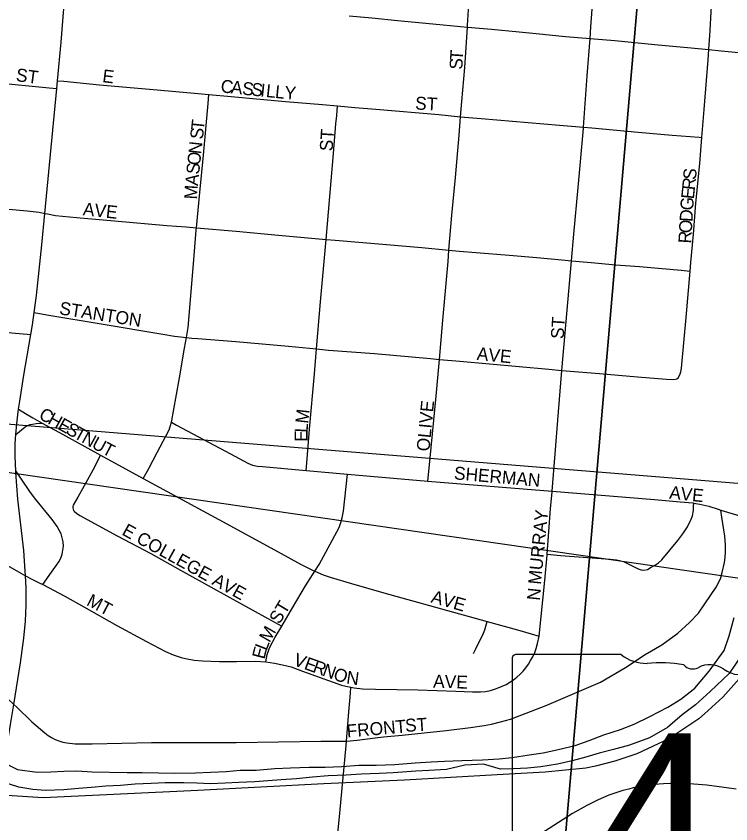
# Model space of a CAD drawing. Extents: x -209 to 4852, y 0 to 905.
# Drawn here: x 121.5 to 131.96, y 278.8 to 290.63 of the extents above; entities that cross this region are included whole.
import ezdxf

# ---------------------------------------------------------------- set-up
doc = ezdxf.new("R2010")
doc.units = 0
for name, color, linetype in [('GM_X_Airport_Location_Class_2', 7, 'Continuous'), ('GM_X_Airport_Location_Class_3', 7, 'Continuous'), ('GM_X_County_Subdivision_Text', 7, 'Continuous'), ('GM_X_Major_Lake', 7, 'Continuous'), ('GM_X_Minor_River', 7, 'Continuous'), ('GM_X_Rail_Line', 7, 'Continuous'), ('GM_X_Township_ROW', 7, 'Continuous'), ('GM_X_Township_Subdivision', 7, 'Continuous'), ('GM_X_US_Route', 7, 'Continuous'), ('SH_Text', 7, 'Continuous')]:
    doc.layers.add(name, color=color, linetype=linetype)

msp = doc.modelspace()

# ---------------------------------------------------------------- linework, layer by layer
at = {"layer": 'GM_X_Airport_Location_Class_2'}
for points in [[(128.107, 290.471), (128.108, 290.494), (128.176, 291.592), (128.193, 291.833)], [(129.903, 290.302), (129.916, 290.472), (129.966, 291.189), (130, 291.66)], [(131.639, 290.142), (131.659, 290.419), (131.676, 290.695), (131.688, 290.926), (131.71, 291.266), (131.722, 291.447), (131.726, 291.496)], [(126.375, 290.634), (126.708, 290.604), (127.084, 290.569), (127.601, 290.518), (128.007, 290.481), (128.107, 290.471)], [(128.006, 289.158), (128.024, 289.381), (128.067, 289.876), (128.107, 290.471)], [(128.107, 290.471), (128.461, 290.44), (128.866, 290.4), (129.112, 290.376), (129.544, 290.334), (129.903, 290.302)], [(129.806, 289.005), (129.861, 289.756), (129.903, 290.302)], [(129.903, 290.302), (130.263, 290.273), (130.901, 290.212), (131.33, 290.172), (131.639, 290.142)], [(131.538, 288.854), (131.571, 289.262), (131.629, 289.992), (131.639, 290.142)], [(131.639, 290.142), (131.824, 290.124), (132.182, 290.089), (132.911, 290.021), (133.193, 289.993), (133.486, 289.965)], [(118.303, 289.934), (118.761, 289.883), (120.194, 289.752), (120.692, 289.702), (121.437, 289.634), (121.735, 289.606), (121.982, 289.582), (122.096, 289.57)], [(122.107, 289.685), (122.201, 289.676), (122.72, 289.625), (123.567, 289.549), (124.165, 289.5), (124.324, 289.485)], [(124.14, 287.531), (124.189, 288.049), (124.243, 288.596), (124.311, 289.351), (124.324, 289.485)], [(124.324, 289.485), (124.651, 289.454), (125.446, 289.381), (125.987, 289.335), (126.207, 289.316)], [(126.041, 287.36), (126.147, 288.618), (126.182, 289.052), (126.194, 289.177), (126.207, 289.316)], [(126.207, 289.316), (126.459, 289.294), (126.764, 289.269), (127.688, 289.189), (128.006, 289.158)], [(127.837, 287.204), (127.879, 287.714), (127.934, 288.268), (127.985, 288.886), (128.006, 289.158)], [(128.006, 289.158), (128.308, 289.131), (129.456, 289.033), (129.806, 289.005)], [(129.63, 287.048), (129.665, 287.44), (129.727, 288.121), (129.805, 288.984), (129.806, 289.005)], [(129.806, 289.005), (129.928, 288.995), (130.607, 288.93), (131.103, 288.886), (131.498, 288.857), (131.538, 288.854)], [(131.369, 286.898), (131.38, 287.022), (131.418, 287.439), (131.453, 287.891), (131.507, 288.471), (131.538, 288.854)], [(120.17, 287.913), (120.199, 287.91), (120.569, 287.877), (121.288, 287.814), (121.662, 287.781), (121.839, 287.759), (121.921, 287.742)], [(121.921, 287.742), (121.958, 287.734), (122.077, 287.71), (122.383, 287.68), (122.94, 287.633), (123.707, 287.565), (123.991, 287.544), (124.14, 287.531)], [(123.993, 285.924), (124.02, 286.073), (124.102, 287.061), (124.136, 287.494), (124.14, 287.531)], [(124.14, 287.531), (124.723, 287.481), (125.34, 287.421), (125.773, 287.384), (126.041, 287.36)], [(125.899, 285.757), (125.955, 286.446), (126.032, 287.253), (126.041, 287.36)], [(126.041, 287.36), (126.169, 287.349), (126.925, 287.285), (127.44, 287.241), (127.837, 287.204)], [(127.697, 285.603), (127.746, 286.176), (127.786, 286.607), (127.824, 287.039), (127.837, 287.204)], [(127.837, 287.204), (127.987, 287.19), (128.233, 287.169), (128.718, 287.129), (129.122, 287.094), (129.489, 287.06), (129.63, 287.048)], [(129.491, 285.443), (129.61, 286.821), (129.63, 287.048)], [(129.63, 287.048), (129.921, 287.022), (130.281, 286.989), (130.625, 286.962), (131.236, 286.91), (131.369, 286.898)], [(131.194, 285.334), (131.218, 285.38), (131.233, 285.421), (131.243, 285.476), (131.308, 286.218), (131.369, 286.898)], [(121.765, 286.291), (121.845, 286.276), (121.978, 286.252), (122.748, 286.124), (123.646, 285.974), (123.821, 285.945), (123.906, 285.932), (123.993, 285.924)], [(119.953, 286.127), (120.638, 286.062), (121.548, 285.981), (121.715, 285.966)], [(123.773, 284.682), (123.778, 284.711), (123.806, 284.846), (123.894, 285.335), (123.964, 285.767), (123.993, 285.924)], [(123.993, 285.924), (124.075, 285.917), (124.163, 285.912), (124.719, 285.864), (125.489, 285.798), (125.899, 285.757)], [(125.747, 283.977), (125.76, 284.147), (125.796, 284.582), (125.869, 285.39), (125.899, 285.757)], [(125.899, 285.757), (126.074, 285.741), (126.746, 285.688), (127.565, 285.616), (127.697, 285.603)], [(127.53, 283.822), (127.543, 283.961), (127.651, 285.063), (127.697, 285.603)], [(127.697, 285.603), (127.998, 285.576), (129.298, 285.46), (129.491, 285.443)], [(129.348, 283.674), (129.394, 284.219), (129.429, 284.713), (129.491, 285.443)], [(129.491, 285.443), (130.041, 285.396), (130.596, 285.349), (131.021, 285.316), (131.128, 285.311), (131.172, 285.321), (131.194, 285.334)], [(121.537, 284.874), (121.638, 284.812), (121.743, 284.748), (121.883, 284.671)], [(121.494, 284.506), (121.633, 284.614), (121.649, 284.626), (121.66, 284.633), (121.682, 284.642), (121.706, 284.649), (121.742, 284.657), (121.794, 284.664), (121.883, 284.671)], [(121.883, 284.671), (122.178, 284.508), (122.737, 284.201)], [(123.359, 283.859), (123.418, 283.962), (123.449, 284.017), (123.567, 284.238), (123.739, 284.573), (123.762, 284.637), (123.773, 284.682)], [(123.773, 284.682), (123.848, 284.642), (124.637, 284.22), (124.895, 284.083), (124.961, 284.053), (125.034, 284.039), (125.109, 284.033), (125.747, 283.977)], [(122.737, 284.201), (122.674, 284.081), (122.646, 284.026), (122.496, 283.752), (122.404, 283.588), (122.336, 283.467), (122.332, 283.448), (122.332, 283.431), (122.334, 283.411), (122.342, 283.391), (122.356, 283.375), (122.383, 283.353), (122.435, 283.32), (122.982, 283.022), (123.474, 282.761), (123.909, 282.517), (124.4, 282.246), (125, 281.913), (125.284, 281.755), (125.388, 281.696)], [(122.737, 284.201), (123.103, 284), (123.359, 283.859)], [(125.747, 283.977), (126.35, 283.923)], [(125.875, 282.503), (125.936, 282.598), (126.228, 283.144), (126.254, 283.216), (126.275, 283.285), (126.292, 283.382), (126.35, 283.923)], [(126.35, 283.923), (127.53, 283.822)], [(123.359, 283.859), (124.467, 283.258), (125.338, 282.785), (125.664, 282.606), (125.829, 282.523), (125.875, 282.503)], [(127.53, 283.822), (129.348, 283.674)], [(129.276, 282.749), (129.325, 283.416), (129.347, 283.662), (129.348, 283.674)], [(129.348, 283.674), (130.847, 283.551), (131.22, 283.519), (131.408, 283.502), (131.423, 283.499)], [(129.276, 282.749), (129.469, 282.734), (130.199, 282.677), (130.289, 282.669), (130.335, 282.659), (130.39, 282.646), (130.606, 282.537), (130.653, 282.522), (130.689, 282.519), (130.742, 282.529), (130.799, 282.559), (130.859, 282.593), (130.906, 282.625), (130.954, 282.668), (131.187, 282.951), (131.263, 283.048), (131.329, 283.151), (131.383, 283.262), (131.401, 283.312), (131.415, 283.389), (131.419, 283.454), (131.423, 283.499)], [(131.423, 283.499), (131.509, 283.485), (131.643, 283.455), (131.778, 283.409), (131.815, 283.398)], [(126.335, 280.012), (126.491, 280.028), (126.757, 280.061), (126.881, 280.075), (127.152, 280.102), (127.794, 280.171), (128.15, 280.215), (128.354, 280.243), (128.461, 280.261), (128.59, 280.295), (128.737, 280.337), (129.03, 280.447), (129.27, 280.54), (130.056, 280.875), (130.422, 281.092), (130.71, 281.28), (130.951, 281.425), (131.189, 281.592), (131.358, 281.749), (131.491, 281.887), (131.582, 282.022), (131.75, 282.27), (131.81, 282.391), (131.838, 282.482), (131.869, 282.629), (131.879, 282.703), (131.883, 282.784), (131.885, 282.888), (131.874, 283.015), (131.831, 283.293), (131.815, 283.398)], [(131.815, 283.398), (132.783, 283.107), (133.498, 282.894), (134.059, 282.73)], [(120.911, 282.829), (121.201, 282.681), (121.571, 282.472), (121.637, 282.435), (121.73, 282.383), (121.839, 282.331), (121.892, 282.307)], [(129.156, 281.551), (129.242, 282.364), (129.275, 282.735), (129.276, 282.749)], [(125.388, 281.696), (125.547, 281.965), (125.737, 282.287), (125.875, 282.503)], [(125.875, 282.503), (125.997, 282.449), (126.113, 282.408), (126.409, 282.321), (126.882, 282.186), (128.395, 281.766)], [(121.892, 282.307), (122.216, 282.135), (122.491, 281.98)], [(122.491, 281.98), (122.973, 281.708), (123.409, 281.471), (123.685, 281.327), (123.8, 281.278), (123.919, 281.237), (123.981, 281.222), (124.105, 281.201), (124.23, 281.19), (124.478, 281.18), (124.727, 281.178), (125.004, 281.182), (125.156, 281.175)], [(128.196, 281.298), (128.226, 281.354), (128.341, 281.592), (128.362, 281.645), (128.379, 281.696), (128.395, 281.766)], [(128.395, 281.766), (128.839, 281.642), (129.156, 281.551)], [(125.156, 281.175), (125.178, 281.282), (125.188, 281.322), (125.203, 281.363), (125.219, 281.398), (125.295, 281.534), (125.388, 281.696)], [(120.07, 281.575), (120.134, 281.533), (120.219, 281.477), (120.674, 281.153), (121.226, 280.753), (121.373, 280.636), (121.468, 280.551), (121.512, 280.512), (121.733, 280.296), (121.92, 280.134), (121.968, 280.097), (122.018, 280.065), (122.072, 280.038), (122.128, 280.016), (122.186, 279.999), (122.245, 279.988), (122.367, 279.976), (122.614, 279.976), (123.482, 279.995), (124.722, 279.991), (125.961, 280.011), (126.21, 280.012), (126.335, 280.012)], [(126.402, 280.802), (126.448, 280.793), (126.573, 280.781), (126.76, 280.772), (127.379, 280.764), (127.936, 280.745), (128.181, 280.733), (128.297, 280.733), (128.371, 280.742), (128.444, 280.757), (128.502, 280.773), (128.558, 280.794), (128.617, 280.818), (128.674, 280.845), (128.728, 280.878), (128.781, 280.913), (128.831, 280.952), (128.878, 280.995), (128.922, 281.04), (128.962, 281.089), (129, 281.14), (129.033, 281.194), (129.063, 281.25), (129.092, 281.311), (129.112, 281.371), (129.132, 281.443), (129.156, 281.551)], [(125.156, 281.175), (125.282, 281.156), (125.401, 281.131), (125.529, 281.1), (125.693, 281.039), (126.143, 280.877), (126.266, 280.834), (126.325, 280.816), (126.402, 280.802)], [(126.335, 280.012), (126.352, 280.198), (126.373, 280.444), (126.386, 280.603), (126.395, 280.718), (126.402, 280.802)], [(126.133, 277.808), (126.142, 277.912), (126.192, 278.465), (126.237, 278.96), (126.33, 279.95), (126.335, 280.012)]]:
    msp.add_lwpolyline(points, dxfattribs=at)
at = {"layer": 'GM_X_County_Subdivision_Text'}
for points in [[(121.532, 284.835), (121.537, 284.874), (121.553, 284.994), (121.615, 285.375), (121.715, 285.966), (121.739, 286.109), (121.765, 286.291), (121.8, 286.54), (121.876, 287.281), (121.921, 287.742), (122.096, 289.57), (122.107, 289.685), (122.161, 290.248), (122.201, 290.744), (122.221, 291.029), (122.235, 291.231), (122.273, 291.796), (122.314, 292.379), (122.317, 292.414), (122.405, 293.713), (122.438, 294.146), (122.453, 294.293)], [(121.193, 278.887), (121.211, 279.013), (121.306, 279.569), (121.42, 280.257), (121.468, 280.551), (121.566, 281.158), (121.615, 281.519), (121.636, 281.77), (121.648, 282.006), (121.646, 282.262), (121.637, 282.435), (121.634, 282.503), (121.613, 282.803), (121.525, 283.557), (121.496, 283.946), (121.495, 283.972), (121.487, 284.182), (121.489, 284.374), (121.494, 284.506), (121.509, 284.662), (121.532, 284.835)], [(132.042, 279.308), (131.865, 279.332), (131.613, 279.367), (131.421, 279.385), (131.266, 279.393), (131.08, 279.395), (130.976, 279.389), (130.84, 279.379), (130.688, 279.359), (130.532, 279.328), (130.472, 279.312)], [(130.472, 279.312), (130.38, 279.288), (130.266, 279.253), (130.179, 279.223), (130.021, 279.156), (129.853, 279.073), (129.644, 278.955), (129.371, 278.78), (128.692, 278.341), (128.382, 278.152), (128.185, 278.052), (128.02, 277.981), (127.939, 277.952), (127.872, 277.92), (127.823, 277.89), (127.754, 277.843)]]:
    msp.add_lwpolyline(points, dxfattribs=at)
at = {"layer": 'GM_X_Major_Lake'}
for points in [[(121.268, 279.725), (121.523, 279.597), (121.811, 279.56), (122.008, 279.563), (122.198, 279.574), (122.388, 279.577), (122.616, 279.564), (123.124, 279.552), (123.344, 279.554), (123.822, 279.543), (124.126, 279.551), (124.346, 279.56), (124.574, 279.57), (124.779, 279.588), (125.015, 279.59), (125.289, 279.614), (125.517, 279.624), (125.79, 279.632), (126.025, 279.634), (126.268, 279.644), (126.519, 279.661), (126.77, 279.662), (127.043, 279.671), (127.34, 279.694), (127.576, 279.711), (127.773, 279.722), (128.024, 279.731), (128.328, 279.739), (128.571, 279.756), (128.761, 279.774), (129.013, 279.814), (129.218, 279.84), (129.417, 279.888), (129.684, 279.95), (129.891, 280.021), (130.105, 280.107), (130.35, 280.185), (130.549, 280.264), (130.779, 280.372), (131.041, 280.51), (131.233, 280.627), (131.435, 280.79), (131.646, 281.036), (131.865, 281.342), (131.939, 281.553), (132.014, 281.825)], [(132.122, 281.275), (131.941, 281.006), (131.661, 280.739), (131.444, 280.546), (131.251, 280.399), (131.034, 280.214), (130.772, 280.061), (130.481, 279.954), (130.244, 279.891), (130.038, 279.835), (129.839, 279.779), (129.641, 279.723), (129.427, 279.675), (129.183, 279.635), (128.985, 279.617), (128.78, 279.607), (128.59, 279.604), (128.342, 279.678), (128.068, 279.662), (127.801, 279.6), (127.542, 279.583), (127.352, 279.572), (127.018, 279.55), (126.813, 279.54), (126.554, 279.531), (126.334, 279.513), (126.068, 279.504), (125.84, 279.487), (125.604, 279.462), (125.383, 279.445), (125.186, 279.434), (124.995, 279.416), (124.76, 279.406), (124.562, 279.396), (124.342, 279.386), (124.145, 279.398), (123.955, 279.403), (123.682, 279.402), (123.477, 279.391), (123.241, 279.382), (123.028, 279.364), (122.816, 279.354), (122.603, 279.336), (122.412, 279.318), (122.199, 279.3), (121.933, 279.291), (121.744, 279.303), (121.54, 279.339), (121.284, 279.421)]]:
    msp.add_lwpolyline(points, dxfattribs=at)
at = {"layer": 'GM_X_Minor_River'}
for points in [[(110.863, 295.32), (130.833, 293.553), (129.104, 273.545), (108.909, 275.428)], [(130.833, 293.553), (151.499, 291.694), (149.411, 271.455), (129.104, 273.545)]]:
    msp.add_lwpolyline(points, close=True, dxfattribs=at)
at = {"layer": 'GM_X_Rail_Line'}
msp.add_lwpolyline([(121.892, 282.307), (122.017, 282.488), (122.093, 282.588), (122.125, 282.64), (122.153, 282.695), (122.173, 282.752), (122.186, 282.811), (122.192, 282.868), (122.188, 282.932), (122.177, 282.992), (122.159, 283.05), (122.133, 283.105), (122.102, 283.158), (122.029, 283.259), (121.791, 283.553), (121.711, 283.653), (121.577, 283.85), (121.495, 283.972)], dxfattribs=at)
at = {"layer": 'GM_X_Township_Subdivision'}
for p, q in [((130.358, 281.28), (128.814, 281.28)), ((128.762, 281.211), (128.762, 277.209))]:
    msp.add_line(p, q, dxfattribs=at)
for centre, radius, start, end in [((128.822, 281.22), 0.0611, 98.1301, 188.1301), ((130.726, 281.745), 0.593, 231.6195, 271.1119), ((130.922, 279.033), 2.127, 80.4867, 94.9883), ((131.405, 281.241), 0.171, 219.7921, 297.1024), ((131.656, 280.778), 0.355, 54.4667, 119.1411), ((132.115, 281.413), 0.428, 233.8562, 294.8282)]:
    msp.add_arc(centre, radius, start, end, dxfattribs=at)
at = {"layer": 'GM_X_US_Route'}
msp.add_lwpolyline([(132.083, 280.925), (131.847, 280.658), (131.578, 280.413), (131.494, 280.341), (131.055, 280.047), (130.588, 279.829), (130.267, 279.718), (129.981, 279.648), (129.843, 279.618), (129.244, 279.558), (128.544, 279.518), (127.185, 279.444), (126.003, 279.387), (124.16, 279.292), (121.895, 279.183), (121.366, 279.215)], dxfattribs=at)
at = {"layer": 'SH_Text'}
msp.add_lwpolyline([(110.173, 285.569), (202.362, 278.085), (232.041, 278.085), (232.041, 272.446), (202.369, 272.22)], close=True, dxfattribs=at)

# ---------------------------------------------------------------- texts
at = {"layer": 'GM_X_Airport_Location_Class_3'}
for s, height, rotation, p in [('T', 0.189, 86.2822, (128.039, 289.976)), ('S', 0.189, 87.1308, (128.033, 289.844)), ('ST', 0.1894, 352.4092, (121.49, 289.681)), ('E', 0.189, 352.8783, (122.756, 289.665)), ('C', 0.189, 354.113, (124.489, 289.515)), ('A', 0.189, 354.0894, (124.638, 289.5)), ('S', 0.189, 354.1092, (124.804, 289.482)), ('S', 0.189, 354.1154, (124.937, 289.469)), ('I', 0.189, 354.0894, (125.069, 289.455)), ('L', 0.189, 354.0947, (125.152, 289.447)), ('L', 0.189, 354.3007, (125.285, 289.433)), ('Y', 0.189, 356.0632, (125.425, 289.419)), ('ST', 0.1894, 356.4262, (127.337, 289.265)), ('T', 0.189, 83.7509, (124.248, 288.952)), ('S', 0.189, 83.7594, (124.234, 288.82)), ('ST', 0.1894, 86.4262, (126.133, 288.648)), ('N', 0.189, 83.7625, (124.21, 288.604)), ('O', 0.189, 83.737, (124.192, 288.439)), ('S', 0.189, 83.7594, (124.178, 288.306)), ('S', 0.189, 84.0882, (131.45, 288.227)), ('A', 0.189, 84.0871, (124.161, 288.141)), ('R', 0.189, 84.0889, (131.435, 288.077)), ('M', 0.189, 86.7565, (124.149, 287.943)), ('E', 0.189, 84.3356, (131.422, 287.945)), ('G', 0.189, 85.9533, (131.41, 287.78)), ('AVE', 0.1894, 353.8878, (122.472, 287.715)), ('D', 0.189, 86.8065, (131.401, 287.614)), ('O', 0.189, 86.785, (131.391, 287.448)), ('R', 0.189, 86.7932, (131.383, 287.298)), ('STANTON', 0.1894, 351.1207, (122.124, 286.265)), ('ST', 0.1894, 86.4118, (129.516, 285.898)), ('AVE', 0.1894, 354.0895, (128.239, 285.598)), ('OLIVE', 0.1894, 84.5574, (127.55, 284.25)), ('C', 0.189, 331.0445, (121.819, 284.744)), ('H', 0.189, 331.0432, (121.95, 284.671)), ('M', 0.189, 83.7946, (125.775, 284.657)), ('E', 0.189, 331.0516, (122.096, 284.591)), ('S', 0.189, 331.0516, (122.213, 284.526)), ('T', 0.189, 331.0276, (122.329, 284.462)), ('L', 0.189, 86.4731, (125.767, 284.526)), ('N', 0.189, 331.0632, (122.446, 284.397)), ('U', 0.189, 331.315, (122.593, 284.316)), ('E', 0.189, 89.5902, (125.766, 284.396)), ('T', 0.189, 332.8351, (122.744, 284.233)), ('SHERMAN', 0.1894, 354.9572, (127.905, 283.848)), ('A', 0.189, 353.737, (131.056, 283.565)), ('V', 0.189, 353.737, (131.221, 283.547)), ('E', 0.189, 354.669, (131.39, 283.528)), ('MURRAY', 0.1894, 84.3856, (129.183, 282.3)), ('E COLLEGE AVE', 0.18939, 331.0477, (123.036, 283.044)), ('N', 0.189, 84.2721, (129.166, 282.066)), ('MT', 0.1894, 332.2377, (122.518, 282.011)), ('AVE', 0.1894, 344.0556, (127.562, 282.047)), ('ST', 0.1894, 59.0277, (125.355, 281.715)), ('M', 0.189, 59.9298, (125.21, 281.445)), ('E', 0.189, 75.4734, (125.134, 281.204)), ('L', 0.189, 68.9291, (125.166, 281.328)), ('V', 0.189, 340.1962, (125.547, 281.13)), ('E', 0.189, 340.204, (125.704, 281.073)), ('R', 0.189, 340.2082, (125.83, 281.028)), ('N', 0.189, 340.1962, (125.971, 280.977)), ('O', 0.189, 341.3079, (126.131, 280.919)), ('N', 0.189, 352.0317, (126.327, 280.857)), ('AVE', 0.1894, 358.0261, (127.603, 280.798)), ('ST', 0.1894, 3.5746, (127.2, 280.148)), ('FRONT', 0.1894, 4.9691, (126.348, 280.065))]:
    msp.add_text(s, height=height, rotation=rotation, dxfattribs=at).set_placement(p)
at = {"layer": 'GM_X_Township_ROW'}
for s in ['s', 'r']:
    msp.add_text(s, height=0.00379, dxfattribs=at).set_placement((131.339, 278.944))
at = {"layer": 'GM_X_Township_Subdivision'}
msp.add_text('4D', height=2.6367, dxfattribs=at).set_placement((129.858, 277.491))

doc.saveas('drawing.dxf')
